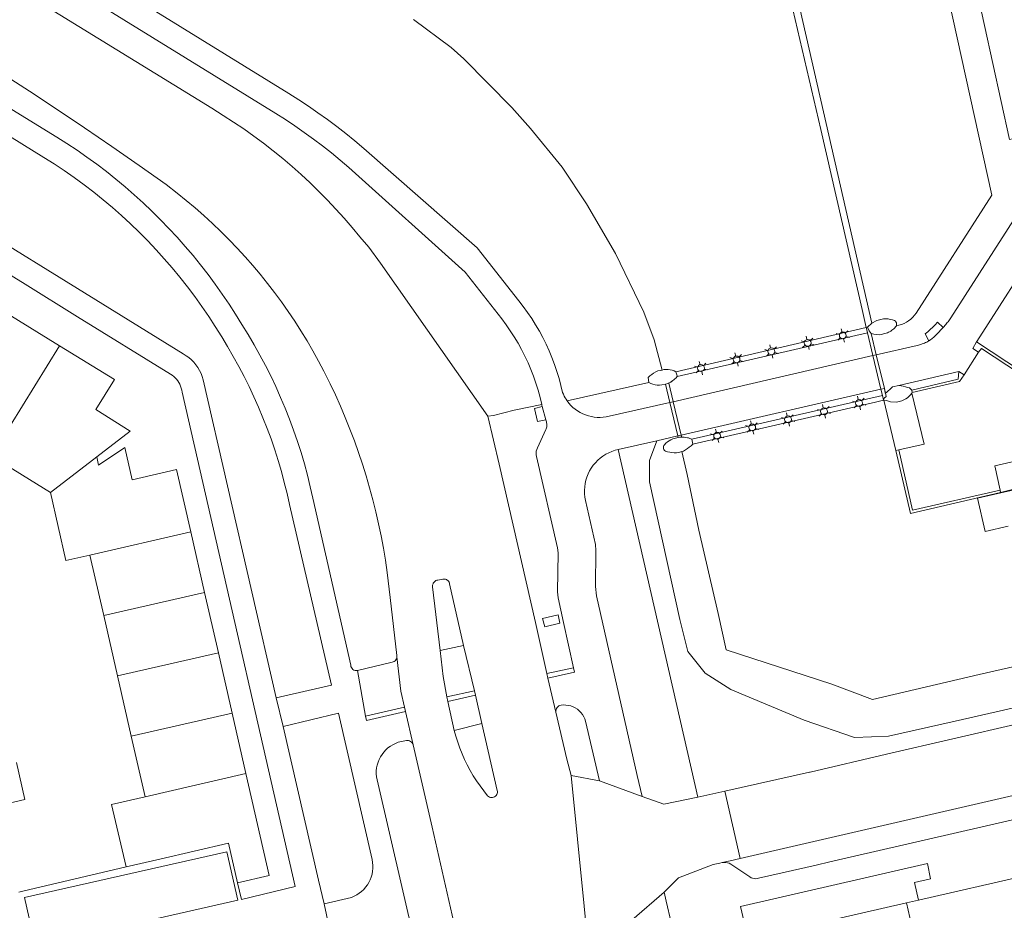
# Model space of a CAD drawing. Header units: metres. Extents: x 89888 to 94270, y 464165 to 468904.
# Tile 282 of 369: x 92715 to 92801, y 467837 to 467914. Entities that reach past the tile are written whole.
import ezdxf

# ---------------------------------------------------------------- set-up
doc = ezdxf.new("R2010")
doc.units = ezdxf.units.M
doc.layers.get('0').update_dxf_attribs({"linetype": 'CONTINUOUS'})
for name, color, linetype, lineweight in [('B_BEBOUWINGSGRENS_0', 251, 'CONTINUOUS', 13), ('B_TUSSENMUUR_0', 251, 'CONTINUOUS', 13), ('K_KUNSTWERKGRENS_0', 251, 'CONTINUOUS', 13), ('K_KUNSTWERKGRENS_1', 251, 'CONTINUOUS', 13), ('K_STEIGER_1', 251, 'CONTINUOUS', 13), ('Q_LICHTMAST_1', 251, 'CONTINUOUS', 13), ('T_CULTUURGRENS_0', 251, 'CONTINUOUS', 13), ('T_MUUR_30CM_LIJN_0', 251, 'CONTINUOUS', 13), ('V_WEGGRENS_0', 251, 'CONTINUOUS', 13), ('V_WEGGRENS_1', 251, 'CONTINUOUS', 13), ('W_KADEMUUR_30CM_LIJN_0', 251, 'CONTINUOUS', 13), ('W_WALBESCHERMING_LIJN_0', 251, 'CONTINUOUS', 13), ('W_WATERGRENS_0', 251, 'CONTINUOUS', 13)]:
    doc.layers.add(name, color=color, linetype=linetype, lineweight=lineweight)

# ---------------------------------------------------------------- blocks, each defined once
blk = doc.blocks.new('Q_LICHTMAST')
for points in [[(-0.26, 0.15), (-0.52, 0.3)], [(0, 0.3), (0, 0.6)], [(0.26, 0.15), (0.52, 0.3)], [(-0.26, -0.15), (-0.52, -0.3)], [(0, -0.3), (0, -0.6)], [(0.26, -0.15), (0.52, -0.3)]]:
    blk.add_lwpolyline(points)
blk.add_circle((0, 0), 0.3)

msp = doc.modelspace()

# ---------------------------------------------------------------- linework, layer by layer
at = {"layer": 'B_BEBOUWINGSGRENS_0'}
for p, q in [((92713.791, 467888.896), (92718.365, 467886.075)), ((92721.605, 467876.403), (92721.764, 467875.676)), ((92729.795, 467869.858), (92730.999, 467864.591)), ((92722.207, 467862.58), (92721.002, 467867.847)), ((92730.999, 467864.591), (92732.204, 467859.323)), ((92723.412, 467857.312), (92722.207, 467862.58)), ((92732.204, 467859.323), (92733.404, 467854.075)), ((92724.612, 467852.064), (92723.412, 467857.312)), ((92733.404, 467854.075), (92734.609, 467848.808)), ((92725.817, 467846.797), (92724.612, 467852.064)), ((92793.227, 467837.779), (92802.61, 467839.93)), ((92792.181, 467837.539), (92793.227, 467837.779))]:
    msp.add_line(p, q, dxfattribs=at)
for points in [[(92718.365, 467886.075), (92723.14, 467883.13), (92721.529, 467880.521)], [(92721.529, 467880.521), (92724.529, 467878.656), (92721.605, 467876.403)], [(92717.56, 467873.287), (92712.442, 467876.471), (92712.931, 467877.364)], [(92721.764, 467875.676), (92724.038, 467877.223), (92724.684, 467874.411), (92728.55, 467875.3), (92729.795, 467869.858)], [(92721.002, 467867.847), (92718.913, 467867.369), (92717.56, 467873.287)], [(92714.6, 467849.783), (92715.343, 467846.538), (92713.06, 467846.015)], [(92734.609, 467848.808), (92736.64, 467839.93), (92733.86, 467839.29)], [(92724.169, 467840.676), (92722.896, 467846.113), (92725.817, 467846.797)], [(92733.86, 467839.29), (92733.09, 467842.75), (92727.09, 467841.36), (92724.169, 467840.676)], [(92782.465, 467829.32), (92781.15, 467835.01), (92792.181, 467837.539)]]:
    msp.add_lwpolyline(points, dxfattribs=at)
at = {"layer": 'B_TUSSENMUUR_0'}
for p, q in [((92721.605, 467876.403), (92717.56, 467873.287)), ((92729.795, 467869.858), (92721.002, 467867.847)), ((92730.999, 467864.591), (92722.207, 467862.58)), ((92732.204, 467859.323), (92723.412, 467857.312)), ((92733.404, 467854.075), (92724.612, 467852.064)), ((92725.817, 467846.797), (92734.609, 467848.808)), ((92792.181, 467837.539), (92793.49, 467831.86))]:
    msp.add_line(p, q, dxfattribs=at)
msp.add_lwpolyline([(92718.365, 467886.075), (92714.064, 467879.101), (92712.976, 467877.336), (92712.931, 467877.364)], dxfattribs=at)
at = {"layer": 'K_KUNSTWERKGRENS_0'}
for p, q in [((92788.776, 467887.713), (92789.151, 467888.061)), ((92788.665, 467887.687), (92788.776, 467887.713)), ((92788.665, 467887.687), (92788.743, 467887.362)), ((92788.779, 467887.212), (92788.743, 467887.362)), ((92789.543, 467885.293), (92790.242, 467882.355)), ((92789.949, 467882.289), (92789.251, 467885.226)), ((92772.079, 467883.818), (92772.18, 467883.466)), ((92771.452, 467882.838), (92771.449, 467882.836)), ((92771.564, 467882.891), (92771.452, 467882.838)), ((92771.793, 467883.027), (92771.629, 467882.924)), ((92771.997, 467883.198), (92771.936, 467883.139)), ((92772.18, 467883.466), (92772.194, 467883.418)), ((92790.077, 467881.751), (92789.949, 467882.289)), ((92790.242, 467882.355), (92790.319, 467881.996)), ((92790.331, 467881.94), (92790.331, 467881.94)), ((92792.645, 467882.224), (92792.679, 467882.011)), ((92792.679, 467882.011), (92792.647, 467881.963)), ((92790.077, 467881.751), (92790.171, 467881.355)), ((92790.211, 467881.347), (92790.171, 467881.355)), ((92772.25, 467878.228), (92772.284, 467878.085)), ((92772.542, 467878.295), (92772.582, 467878.127)), ((92773.458, 467877.932), (92773.55, 467877.507))]:
    msp.add_line(p, q, dxfattribs=at)
for points in [[(92789.151, 467888.061), (92789.575, 467888.282), (92790.179, 467888.429), (92790.373, 467888.432), (92790.566, 467888.417), (92790.758, 467888.385), (92790.945, 467888.336), (92791.128, 467888.27), (92791.2, 467888.22), (92791.257, 467888.155), (92791.296, 467888.077), (92791.315, 467887.992), (92791.312, 467887.905), (92791.287, 467887.821)], [(92789.251, 467885.226), (92789.251, 467885.226), (92788.779, 467887.212)], [(92791.287, 467887.821), (92791.218, 467887.733), (92791.144, 467887.649), (92791.065, 467887.571), (92790.981, 467887.497), (92790.893, 467887.429), (92790.801, 467887.367), (92790.705, 467887.311), (92790.606, 467887.261), (92790.504, 467887.217), (92790.4, 467887.179), (92789.846, 467887.049), (92789.321, 467887.088), (92789.1, 467887.158)], [(92769.727, 467882.895), (92769.666, 467883.312), (92769.813, 467883.454), (92769.97, 467883.585), (92770.138, 467883.702), (92770.315, 467883.805), (92770.499, 467883.893), (92770.695, 467883.934), (92770.865, 467883.971)], [(92770.865, 467883.971), (92771.028, 467884.005), (92771.208, 467884.018), (92771.388, 467884.013), (92771.567, 467883.99), (92771.743, 467883.95), (92771.914, 467883.892), (92772.079, 467883.818)], [(92771.161, 467882.751), (92770.837, 467882.683), (92770.646, 467882.661), (92770.453, 467882.663), (92770.263, 467882.688), (92770.076, 467882.735), (92769.897, 467882.805), (92769.727, 467882.895)], [(92771.449, 467882.836), (92771.84, 467881.214), (92771.841, 467881.211)], [(92771.629, 467882.924), (92771.621, 467882.919), (92771.564, 467882.891)], [(92771.936, 467883.139), (92771.934, 467883.138), (92771.793, 467883.027)], [(92772.194, 467883.418), (92772.072, 467883.271), (92771.997, 467883.198)], [(92792.647, 467881.963), (92792.532, 467881.815), (92792.403, 467881.68), (92792.261, 467881.558), (92792.108, 467881.451), (92791.944, 467881.36), (92791.772, 467881.286), (92791.289, 467881.178), (92790.788, 467881.212), (92790.426, 467881.306), (92790.211, 467881.347)], [(92790.319, 467881.996), (92790.331, 467881.94), (92790.331, 467881.94)], [(92790.331, 467881.94), (92790.46, 467882.05), (92790.587, 467882.163), (92790.712, 467882.278), (92790.834, 467882.395), (92790.954, 467882.515), (92791.507, 467882.629)], [(92791.507, 467882.629), (92791.697, 467882.594), (92791.887, 467882.554), (92792.075, 467882.51), (92792.262, 467882.461), (92792.448, 467882.408), (92792.645, 467882.224)], [(92771.841, 467881.211), (92772.541, 467878.299), (92772.542, 467878.295)], [(92772.587, 467876.861), (92772.407, 467876.823), (92772.117, 467876.761), (92771.921, 467876.758), (92771.726, 467876.772), (92771.533, 467876.801), (92771.343, 467876.846), (92771.157, 467876.907), (92771.086, 467876.964), (92771.032, 467877.036), (92770.996, 467877.119), (92770.982, 467877.208), (92770.989, 467877.298), (92771.019, 467877.384), (92771.068, 467877.46), (92771.199, 467877.586), (92771.339, 467877.7), (92771.489, 467877.802), (92771.647, 467877.892), (92771.812, 467877.967), (92772.284, 467878.085)], [(92772.582, 467878.127), (92772.763, 467878.123), (92772.8, 467878.118)], [(92772.8, 467878.118), (92772.943, 467878.101), (92773.08, 467878.071)], [(92773.08, 467878.071), (92773.12, 467878.062), (92773.162, 467878.048)], [(92773.162, 467878.048), (92773.292, 467878.005), (92773.458, 467877.932)], [(92773.55, 467877.507), (92773.396, 467877.372), (92773.237, 467877.243), (92773.073, 467877.12), (92772.905, 467877.003), (92772.732, 467876.892), (92772.587, 467876.861)]]:
    msp.add_lwpolyline(points, dxfattribs=at)
at = {"layer": 'K_KUNSTWERKGRENS_1'}
for p, q in [((92788.665, 467887.687), (92772.079, 467883.818)), ((92789.543, 467885.293), (92789.1, 467887.158)), ((92771.291, 467882.778), (92771.161, 467882.751)), ((92771.544, 467881.143), (92771.161, 467882.751)), ((92771.449, 467882.836), (92771.291, 467882.778)), ((92790.331, 467881.94), (92790.242, 467882.355)), ((92790.392, 467881.659), (92790.331, 467881.94)), ((92772.25, 467878.228), (92771.544, 467881.143)), ((92772.284, 467878.085), (92772.398, 467878.113)), ((92772.398, 467878.113), (92772.581, 467878.127)), ((92772.581, 467878.127), (92772.582, 467878.127))]:
    msp.add_line(p, q, dxfattribs=at)
for points in [[(92789.1, 467887.158), (92788.921, 467887.395), (92788.776, 467887.713)], [(92773.55, 467877.507), (92789.474, 467881.178), (92790.171, 467881.355)], [(92790.171, 467881.355), (92790.216, 467881.511), (92790.392, 467881.659)]]:
    msp.add_lwpolyline(points, dxfattribs=at)
at = {"layer": 'K_STEIGER_1'}
msp.add_line((92804.2, 467874.137), (92800.382, 467873.267), dxfattribs=at)
msp.add_lwpolyline([(92800.382, 467873.267), (92798.354, 467872.805), (92799.035, 467869.905), (92801.045, 467870.372)], dxfattribs=at)
at = {"layer": 'T_CULTUURGRENS_0'}
msp.add_lwpolyline([(92993.659, 467829.829), (92957.074, 467854.543), (92940.768, 467866.025), (92934.786, 467869.984), (92928.091, 467873.357), (92921.627, 467875.694), (92914.959, 467877.073), (92908.02, 467877.621), (92902.116, 467877.465), (92897.812, 467876.679), (92881.894, 467872.992), (92845.474, 467864.543), (92823.45, 467859.53), (92796.407, 467853.383), (92790.612, 467852.062), (92787.628, 467851.951), (92783.246, 467853.453), (92776.863, 467856.145), (92774.618, 467857.571), (92773.129, 467859.444), (92772.41, 467862.244), (92769.785, 467874.235), (92769.779, 467876.087), (92770.403, 467877.801)], dxfattribs=at)
at = {"layer": 'T_MUUR_30CM_LIJN_0'}
for points in [[(92798.276, 467886.423), (92802.197, 467883.838), (92802.68, 467881.722)], [(92802.68, 467881.722), (92802.066, 467881.557), (92801.894, 467882.213), (92802.295, 467882.322), (92802.009, 467883.66), (92798.71, 467885.848), (92798.46, 467885.519)], [(92791.501, 467877.006), (92793.708, 467877.523), (92792.647, 467881.963)], [(92800.329, 467873.499), (92792.691, 467871.771), (92791.501, 467877.006)], [(92803.678, 467876.48), (92799.858, 467875.62), (92800.329, 467873.499)]]:
    msp.add_lwpolyline(points, dxfattribs=at)
at = {"layer": 'V_WEGGRENS_0'}
for p, q in [((92789.151, 467888.061), (92780.672, 467925.076)), ((92794.329, 467923.218), (92799.601, 467899.196)), ((92755.685, 467879.939), (92746.339, 467893.271)), ((92798.46, 467885.519), (92797.2, 467883.537)), ((92796.723, 467883.844), (92791.507, 467882.629)), ((92796.723, 467883.844), (92797.2, 467883.537)), ((92769.727, 467882.895), (92762.598, 467881.281)), ((92796.802, 467882.956), (92792.679, 467882.011)), ((92797.2, 467883.537), (92796.802, 467882.956)), ((92760.431, 467880.799), (92760.739, 467879.616)), ((92767.058, 467877.045), (92770.403, 467877.801)), ((92770.403, 467877.801), (92772.25, 467878.228)), ((92774, 467846.755), (92767.058, 467877.045)), ((92791.244, 467876.945), (92791.501, 467877.006)), ((92800.329, 467873.499), (92800.372, 467873.313)), ((92761.821, 467862.648), (92761.972, 467861.905)), ((92760.839, 467857.525), (92759.837, 467861.97)), ((92761.972, 467861.905), (92760.643, 467861.592)), ((92762.273, 467861.976), (92763.15, 467858.036)), ((92751.524, 467859.526), (92753.579, 467859.977)), ((92754.51, 467856.026), (92753.579, 467859.977)), ((92763.15, 467858.036), (92760.839, 467857.525)), ((92763.236, 467857.645), (92763.15, 467858.036)), ((92744.325, 467857.795), (92745.034, 467853.824)), ((92760.839, 467857.525), (92760.927, 467857.134)), ((92760.927, 467857.134), (92763.236, 467857.645)), ((92761.625, 467854.163), (92760.927, 467857.134)), ((92737.842, 467852.924), (92737.234, 467855.401)), ((92754.51, 467856.026), (92752.117, 467855.496)), ((92752.117, 467855.496), (92752.19, 467855.103)), ((92752.19, 467855.103), (92754.6, 467855.637)), ((92754.6, 467855.637), (92754.51, 467856.026)), ((92755.166, 467853.181), (92754.6, 467855.637)), ((92748.423, 467854.608), (92745.034, 467853.824)), ((92748.512, 467854.218), (92748.423, 467854.608)), ((92752.19, 467855.103), (92752.755, 467852.572)), ((92749.18, 467851.302), (92748.512, 467854.218)), ((92740.938, 467839.525), (92737.842, 467852.924)), ((92755.166, 467853.181), (92752.755, 467852.572)), ((92777.674, 467841.413), (92820.681, 467851.34)), ((92762.939, 467848.636), (92765.408, 467848.177)), ((92769.129, 467846.807), (92765.408, 467848.177)), ((92776.344, 467847.268), (92774, 467846.755)), ((92777.674, 467841.413), (92776.344, 467847.268)), ((92732.93, 467841.978), (92715.302, 467838.01)), ((92733.892, 467837.768), (92732.93, 467841.978)), ((92724.169, 467840.676), (92715.175, 467838.571)), ((92734.208, 467837.844), (92733.86, 467839.29)), ((92738.89, 467838.969), (92734.208, 467837.844)), ((92741.415, 467837.459), (92740.938, 467839.525)), ((92715.175, 467838.571), (92714.822, 467838.488)), ((92742.095, 467834.378), (92741.415, 467837.459)), ((92791.671, 467776.495), (92777.715, 467837.227))]:
    msp.add_line(p, q, dxfattribs=at)
for points in [[(92802.968, 467904.465), (92801.143, 467904.061), (92795.343, 467930.562), (92791.095, 467949.565), (92785.442, 467975.134), (92786.282, 467976.4)], [(92762.598, 467881.281), (92762.505, 467881.418), (92762.418, 467881.559), (92762.339, 467881.705), (92762.267, 467881.854), (92762.202, 467882.006), (92762.057, 467882.628), (92761.892, 467883.244), (92761.706, 467883.855), (92761.5, 467884.459), (92761.274, 467885.056), (92761.028, 467885.645), (92760.763, 467886.225), (92760.478, 467886.797), (92760.175, 467887.358), (92759.853, 467887.909), (92759.512, 467888.449), (92759.154, 467888.978), (92758.779, 467889.494), (92758.386, 467889.997), (92754.765, 467894.609), (92744.883, 467903.279), (92744.108, 467903.933), (92743.321, 467904.571), (92742.521, 467905.193), (92741.709, 467905.799), (92740.885, 467906.389), (92740.049, 467906.963), (92739.203, 467907.52), (92738.345, 467908.06), (92633.38, 467972.761)], [(92632.584, 467970.789), (92737.21, 467906.313), (92738.045, 467905.783), (92738.87, 467905.237), (92739.684, 467904.675), (92740.486, 467904.096), (92741.277, 467903.502), (92742.055, 467902.892), (92742.822, 467902.267), (92743.576, 467901.627), (92753.724, 467892.508), (92756.894, 467888.43), (92757.276, 467887.918), (92757.641, 467887.394), (92757.988, 467886.857), (92758.317, 467886.309), (92758.626, 467885.75), (92758.917, 467885.181), (92759.187, 467884.603), (92759.438, 467884.015), (92759.669, 467883.42), (92759.88, 467882.817), (92760.07, 467882.207), (92760.239, 467881.59), (92760.387, 467880.969)], [(92744.325, 467857.795), (92744.221, 467857.783), (92744.116, 467857.795), (92744.017, 467857.828), (92743.927, 467857.883), (92743.852, 467857.955), (92743.794, 467858.042), (92743.756, 467858.14), (92743.74, 467858.244), (92740.43, 467872.797), (92740.208, 467873.8), (92739.964, 467874.797), (92739.697, 467875.789), (92739.408, 467876.774), (92739.096, 467877.752), (92738.763, 467878.723), (92738.407, 467879.687), (92738.03, 467880.642), (92737.631, 467881.588), (92737.211, 467882.525), (92736.77, 467883.452), (92736.308, 467884.369), (92735.825, 467885.275), (92735.322, 467886.17), (92734.798, 467887.054), (92734.255, 467887.925), (92733.703, 467888.823), (92733.132, 467889.709), (92732.542, 467890.582), (92731.932, 467891.442), (92731.305, 467892.288), (92730.659, 467893.121), (92729.995, 467893.94), (92729.313, 467894.744), (92728.615, 467895.532), (92727.899, 467896.306), (92727.166, 467897.064), (92726.417, 467897.805), (92725.653, 467898.531), (92724.872, 467899.239), (92724.077, 467899.931), (92723.267, 467900.604), (92722.442, 467901.261), (92721.603, 467901.899), (92720.75, 467902.518), (92719.885, 467903.119), (92719.006, 467903.701), (92718.115, 467904.264), (92634.069, 467955.949)], [(92798.276, 467886.423), (92798.296, 467886.459), (92820.967, 467921.792), (92827.285, 467931.69), (92830.205, 467936.264)], [(92825.751, 467934.825), (92796.041, 467888.53), (92795.98, 467888.442), (92795.918, 467888.355), (92795.855, 467888.268), (92795.791, 467888.182), (92795.726, 467888.097), (92795.66, 467888.012), (92795.592, 467887.929), (92795.523, 467887.847), (92795.453, 467887.766), (92795.381, 467887.686)], [(92746.339, 467893.271), (92745.321, 467894.66), (92744.539, 467895.579), (92743.86, 467896.4), (92743.163, 467897.207), (92742.448, 467897.998), (92741.716, 467898.773), (92740.967, 467899.531), (92740.202, 467900.273), (92739.42, 467900.998), (92738.623, 467901.706), (92737.811, 467902.396), (92736.983, 467903.067), (92736.141, 467903.721), (92735.285, 467904.356), (92734.415, 467904.972), (92733.531, 467905.568), (92732.635, 467906.145), (92731.621, 467906.793), (92715.086, 467916.986)], [(92713.306, 467909.841), (92715.73, 467908.27), (92718.141, 467906.681), (92720.539, 467905.071), (92722.924, 467903.443), (92725.296, 467901.795), (92727.655, 467900.129), (92728.617, 467899.373), (92729.407, 467898.739), (92730.184, 467898.088), (92730.946, 467897.421), (92731.693, 467896.737), (92732.426, 467896.037), (92733.143, 467895.321), (92733.844, 467894.59), (92734.53, 467893.845), (92735.199, 467893.084), (92735.852, 467892.309), (92736.488, 467891.52), (92737.106, 467890.718), (92737.707, 467889.902), (92738.291, 467889.074), (92738.856, 467888.233), (92739.403, 467887.38), (92739.931, 467886.516), (92740.44, 467885.64), (92740.931, 467884.754), (92741.402, 467883.857), (92741.942, 467882.769), (92742.403, 467881.795), (92742.845, 467880.811), (92743.267, 467879.82), (92743.67, 467878.82), (92744.053, 467877.812), (92744.416, 467876.797), (92744.759, 467875.775), (92745.082, 467874.747), (92745.385, 467873.712), (92745.667, 467872.672), (92745.929, 467871.626), (92746.17, 467870.576), (92746.39, 467869.521), (92746.59, 467868.461), (92746.768, 467867.398), (92746.926, 467866.332), (92747.18, 467864.143)], [(92707.136, 467908.571), (92716.998, 467902.5), (92717.893, 467901.934), (92718.775, 467901.348), (92719.643, 467900.743), (92720.497, 467900.118), (92721.337, 467899.473), (92722.162, 467898.81), (92722.972, 467898.128), (92723.766, 467897.428), (92724.545, 467896.71), (92725.306, 467895.975), (92726.051, 467895.223), (92726.779, 467894.454), (92727.489, 467893.669), (92728.181, 467892.867), (92728.855, 467892.051), (92729.51, 467891.219), (92730.146, 467890.373), (92730.762, 467889.512), (92731.359, 467888.638), (92731.936, 467887.75), (92732.493, 467886.85), (92733.009, 467886.006), (92733.506, 467885.15), (92733.984, 467884.284), (92734.444, 467883.408), (92734.884, 467882.522), (92735.305, 467881.627), (92735.706, 467880.722), (92736.088, 467879.809), (92736.449, 467878.888), (92736.791, 467877.96), (92737.112, 467877.024), (92737.412, 467876.081), (92737.692, 467875.132), (92737.951, 467874.177), (92738.19, 467873.217), (92738.407, 467872.252), (92742.052, 467856.505), (92737.234, 467855.401)], [(92730.244, 467884.425), (92730.055, 467884.649), (92729.848, 467884.857), (92729.625, 467885.047), (92729.388, 467885.218), (92729.137, 467885.37), (92702.707, 467901.708), (92701.41, 467902.485)], [(92701.401, 467899.981), (92706.174, 467897.102), (92710.774, 467894.265), (92715.358, 467891.437), (92719.932, 467888.615), (92728.03, 467883.62), (92728.175, 467883.521), (92728.311, 467883.412), (92728.439, 467883.292), (92728.556, 467883.162), (92728.663, 467883.023)], [(92799.601, 467899.196), (92793.016, 467888.928), (92792.875, 467888.741), (92792.718, 467888.567), (92792.546, 467888.408), (92792.361, 467888.265), (92792.163, 467888.139), (92791.956, 467888.03), (92791.739, 467887.941), (92791.516, 467887.871), (92791.287, 467887.821)], [(92794.13, 467886.519), (92793.802, 467887.119), (92794.026, 467887.309), (92794.244, 467887.505), (92794.458, 467887.706), (92794.666, 467887.913), (92794.869, 467888.125), (92795.381, 467887.686)], [(92795.381, 467887.686), (92795.265, 467887.56), (92795.148, 467887.434), (92795.031, 467887.309), (92794.913, 467887.185), (92794.795, 467887.061), (92794.673, 467886.94), (92794.545, 467886.825), (92794.412, 467886.716), (92794.273, 467886.614), (92794.13, 467886.519)], [(92794.13, 467886.519), (92794.035, 467886.462), (92793.937, 467886.409), (92793.838, 467886.36), (92793.736, 467886.315), (92793.633, 467886.274), (92793.528, 467886.237), (92793.423, 467886.202), (92793.316, 467886.17), (92793.209, 467886.141), (92793.101, 467886.114), (92789.543, 467885.293)], [(92798.46, 467885.519), (92797.949, 467885.846), (92798.276, 467886.423)], [(92737.234, 467855.401), (92730.886, 467883.118), (92730.801, 467883.399), (92730.694, 467883.671), (92730.565, 467883.935), (92730.414, 467884.186), (92730.244, 467884.425)], [(92792.645, 467882.224), (92796.679, 467883.177), (92796.723, 467883.844)], [(92728.663, 467883.023), (92728.759, 467882.877), (92728.843, 467882.723), (92728.914, 467882.563), (92728.973, 467882.398), (92729.018, 467882.229), (92729.059, 467882.05), (92730.38, 467876.2), (92738.89, 467838.969)], [(92763.73, 467880.272), (92763.512, 467880.404), (92763.304, 467880.551), (92763.108, 467880.714), (92762.924, 467880.89), (92762.754, 467881.079), (92762.598, 467881.281)], [(92763.73, 467880.272), (92763.964, 467880.154), (92764.205, 467880.055), (92764.454, 467879.974), (92764.708, 467879.912), (92764.966, 467879.869), (92765.227, 467879.847), (92765.488, 467879.844), (92765.749, 467879.86), (92766.008, 467879.897), (92771.544, 467881.143)], [(92760.387, 467880.969), (92757.982, 467880.477), (92756.166, 467880.017), (92755.685, 467879.939)], [(92760.739, 467879.616), (92760.015, 467879.478), (92759.745, 467880.621), (92760.431, 467880.799)], [(92760.387, 467880.969), (92760.402, 467880.911), (92760.431, 467880.799)], [(92759.837, 467861.97), (92756.666, 467875.777), (92755.685, 467879.939)], [(92760.739, 467879.616), (92760.77, 467879.535), (92760.794, 467879.452), (92760.812, 467879.368), (92760.824, 467879.282), (92760.829, 467879.196)], [(92760.829, 467879.196), (92760.827, 467879.11), (92760.819, 467879.024), (92760.804, 467878.938), (92760.782, 467878.855), (92760.754, 467878.773), (92760.01, 467877.194), (92759.948, 467877.05), (92759.907, 467876.898), (92759.89, 467876.742), (92759.896, 467876.585), (92759.925, 467876.431), (92761.762, 467868.482), (92761.803, 467868.042), (92761.758, 467864.655), (92761.804, 467864.11), (92762.273, 467861.976)], [(92767.058, 467877.045), (92766.773, 467876.974), (92766.495, 467876.88), (92766.226, 467876.765), (92765.966, 467876.629), (92765.718, 467876.473), (92765.483, 467876.298), (92765.262, 467876.104), (92765.058, 467875.894), (92764.87, 467875.668), (92764.702, 467875.428), (92764.552, 467875.176), (92764.424, 467874.912), (92764.316, 467874.639), (92764.231, 467874.359), (92764.168, 467874.072), (92764.127, 467873.782), (92764.11, 467873.489), (92764.116, 467873.195), (92764.146, 467872.904), (92764.198, 467872.615), (92765.077, 467868.782), (92765.09, 467868.242), (92765.058, 467865.117), (92765.145, 467864.29), (92768.702, 467848.656), (92769.129, 467846.807)], [(92752.141, 467865.671), (92752.072, 467865.71), (92751.997, 467865.737), (92751.92, 467865.752), (92751.841, 467865.755), (92751.762, 467865.745), (92751.314, 467865.67), (92751.236, 467865.649), (92751.162, 467865.617), (92751.093, 467865.574), (92751.032, 467865.522), (92750.979, 467865.461)], [(92753.579, 467859.977), (92752.356, 467865.35), (92752.335, 467865.426), (92752.302, 467865.498), (92752.258, 467865.564), (92752.204, 467865.622), (92752.141, 467865.671)], [(92750.979, 467865.461), (92750.936, 467865.395), (92750.909, 467865.336), (92750.888, 467865.274), (92750.875, 467865.211), (92750.87, 467865.146), (92750.872, 467865.081), (92751.524, 467859.526)], [(92747.18, 467864.143), (92747.755, 467859.102), (92747.768, 467858.991)], [(92760.643, 467861.592), (92760.46, 467862.331), (92761.821, 467862.648)], [(92747.768, 467858.991), (92747.758, 467858.893), (92747.727, 467858.799), (92747.679, 467858.714), (92747.614, 467858.64), (92747.535, 467858.581), (92747.446, 467858.539), (92747.35, 467858.516), (92744.325, 467857.795)], [(92748.423, 467854.608), (92748.104, 467856.001), (92747.768, 467858.991)], [(92751.524, 467859.526), (92751.788, 467857.271), (92752.117, 467855.496)], [(92819.333, 467857.176), (92790.417, 467850.486), (92783.78, 467848.937), (92783.725, 467848.924), (92776.344, 467847.268)], [(92765.408, 467848.177), (92764.201, 467853.363), (92764.134, 467853.567), (92764.044, 467853.762), (92763.933, 467853.946), (92763.802, 467854.117), (92763.654, 467854.271), (92763.489, 467854.409), (92763.309, 467854.527), (92763.118, 467854.624), (92762.917, 467854.7), (92762.708, 467854.752), (92762.496, 467854.781), (92762.281, 467854.787), (92762.067, 467854.768), (92761.966, 467854.743), (92761.872, 467854.698), (92761.789, 467854.636), (92761.719, 467854.558), (92761.666, 467854.468), (92761.632, 467854.37), (92761.618, 467854.267), (92761.625, 467854.163)], [(92737.842, 467852.924), (92742.679, 467854.061), (92745.598, 467841.311), (92745.643, 467841.059), (92745.666, 467840.804), (92745.665, 467840.548), (92745.641, 467840.293), (92745.594, 467840.041), (92745.525, 467839.795), (92745.434, 467839.556), (92745.321, 467839.326), (92745.188, 467839.107), (92745.036, 467838.901), (92744.866, 467838.71), (92744.679, 467838.535), (92744.478, 467838.377), (92744.262, 467838.238), (92744.036, 467838.12), (92743.799, 467838.022), (92741.415, 467837.459)], [(92745.034, 467853.824), (92745.124, 467853.435), (92748.512, 467854.218)], [(92761.625, 467854.163), (92762.566, 467850.058), (92762.939, 467848.636)], [(92756.272, 467846.779), (92756.35, 467846.832), (92756.417, 467846.899), (92756.47, 467846.977), (92756.507, 467847.064), (92756.527, 467847.156), (92756.529, 467847.25), (92756.513, 467847.343), (92755.166, 467853.181)], [(92752.755, 467852.572), (92752.896, 467852.054), (92753.057, 467851.541), (92753.237, 467851.034), (92753.436, 467850.535), (92753.653, 467850.044), (92753.889, 467849.561), (92754.143, 467849.087), (92754.414, 467848.623), (92754.702, 467848.17), (92755.008, 467847.728), (92755.329, 467847.297), (92755.667, 467846.879), (92755.737, 467846.816), (92755.818, 467846.767), (92755.906, 467846.734), (92755.999, 467846.719), (92756.093, 467846.721), (92756.185, 467846.741), (92756.272, 467846.779)], [(92750.439, 467829.301), (92746.032, 467848.275), (92745.987, 467848.528), (92745.966, 467848.783), (92745.968, 467849.039), (92745.994, 467849.295), (92746.044, 467849.546), (92746.116, 467849.792), (92746.21, 467850.031), (92746.326, 467850.259), (92746.463, 467850.476), (92746.619, 467850.68), (92746.793, 467850.868), (92746.983, 467851.04), (92747.189, 467851.193), (92747.407, 467851.327), (92747.637, 467851.44), (92747.877, 467851.532), (92748.584, 467851.697), (92748.682, 467851.704), (92748.78, 467851.693), (92748.873, 467851.663), (92748.96, 467851.617), (92749.036, 467851.555), (92749.1, 467851.48), (92749.148, 467851.395), (92749.18, 467851.302)], [(92749.18, 467851.302), (92750.825, 467844.137), (92754.906, 467826.264), (92754.947, 467826.047), (92754.979, 467825.91)], [(92762.939, 467848.636), (92764.637, 467831.723), (92764.686, 467831.237)], [(92769.129, 467846.807), (92771.027, 467846.144), (92774, 467846.755)], [(92807.372, 467846.155), (92785.485, 467841.11), (92784.291, 467840.819), (92779.274, 467839.69), (92779.146, 467839.66), (92779.014, 467839.649), (92778.882, 467839.658), (92778.753, 467839.687), (92778.63, 467839.735), (92778.516, 467839.801), (92776.869, 467840.927)], [(92775.332, 467840.892), (92772.303, 467839.716), (92771.052, 467838.486)], [(92776.119, 467841.054), (92775.893, 467841.008), (92775.332, 467840.892)], [(92776.119, 467841.054), (92776.804, 467841.212), (92777.674, 467841.413)], [(92776.869, 467840.927), (92776.729, 467840.992), (92776.581, 467841.039), (92776.428, 467841.064), (92776.273, 467841.07), (92776.119, 467841.054)], [(92777.715, 467837.227), (92793.988, 467840.986), (92794.278, 467839.646), (92792.857, 467839.321), (92793.227, 467837.779)], [(92771.052, 467838.486), (92768.227, 467836.039), (92768.432, 467835.144)], [(92771.052, 467838.486), (92771.233, 467837.704), (92771.657, 467835.828)], [(92715.302, 467838.01), (92716.256, 467833.786), (92733.892, 467837.768)]]:
    msp.add_lwpolyline(points, dxfattribs=at)
at = {"layer": 'V_WEGGRENS_1'}
for p, q in [((92788.779, 467887.212), (92772.194, 467883.418)), ((92788.743, 467887.362), (92788.779, 467887.212)), ((92788.779, 467887.212), (92788.779, 467887.212)), ((92789.543, 467885.293), (92789.251, 467885.226)), ((92790.241, 467882.356), (92789.543, 467885.293)), ((92789.251, 467885.226), (92771.841, 467881.211)), ((92771.161, 467882.751), (92771.548, 467881.143)), ((92771.452, 467882.838), (92771.291, 467882.778)), ((92771.629, 467882.924), (92771.564, 467882.891)), ((92771.936, 467883.139), (92771.793, 467883.027)), ((92789.949, 467882.289), (92772.542, 467878.295)), ((92790.241, 467882.356), (92789.949, 467882.289)), ((92790.319, 467881.996), (92790.241, 467882.356)), ((92790.331, 467881.94), (92790.319, 467881.996)), ((92790.392, 467881.659), (92790.331, 467881.94)), ((92771.841, 467881.211), (92771.548, 467881.143)), ((92771.548, 467881.143), (92772.25, 467878.228)), ((92773.458, 467877.932), (92790.077, 467881.751)), ((92772.542, 467878.295), (92772.25, 467878.228))]:
    msp.add_line(p, q, dxfattribs=at)
for points in [[(92771.564, 467882.891), (92771.467, 467882.843), (92771.452, 467882.838)], [(92771.793, 467883.027), (92771.635, 467882.927), (92771.629, 467882.924)], [(92771.997, 467883.198), (92771.94, 467883.143), (92771.936, 467883.139)], [(92772.194, 467883.418), (92772.074, 467883.274), (92771.997, 467883.198)], [(92772.398, 467878.113), (92772.579, 467878.127), (92772.581, 467878.127)], [(92772.581, 467878.127), (92772.761, 467878.123), (92772.8, 467878.118)], [(92772.8, 467878.118), (92772.942, 467878.102), (92773.08, 467878.071)], [(92773.08, 467878.071), (92773.119, 467878.062), (92773.162, 467878.048)], [(92773.162, 467878.048), (92773.292, 467878.006), (92773.458, 467877.932)]]:
    msp.add_lwpolyline(points, dxfattribs=at)
at = {"layer": 'W_KADEMUUR_30CM_LIJN_0'}
msp.add_lwpolyline([(92640.266, 468011.232), (92643.69, 468002.175), (92655.109, 468002.082), (92658.466, 468000), (92666.433, 467995.049), (92679.769, 467986.965), (92682.304, 467976.658), (92685.771, 467976.449), (92697.406, 467976.052), (92715.926, 467964.569), (92722.344, 467960.81), (92724.767, 467950.334), (92739.427, 467950.077), (92747.655, 467945.119), (92764.994, 467934.532), (92767.636, 467922.655), (92780.652, 467922.86), (92781.439, 467918.902), (92784.694, 467904.94), (92788.296, 467889.242), (92788.665, 467887.687)], dxfattribs=at)
at = {"layer": 'W_WALBESCHERMING_LIJN_0'}
for q in [(92804.183, 467874.215), (92792.527, 467871.478)]:
    msp.add_line((92800.372, 467873.313), q, dxfattribs=at)
for points in [[(92770.865, 467883.971), (92770.179, 467886.599), (92769.276, 467889.006), (92766.815, 467894.113), (92764.277, 467898.435), (92762.161, 467901.649), (92759.418, 467904.999), (92757.788, 467906.852), (92753.581, 467911.077), (92752.497, 467912.07), (92749.204, 467914.518)], [(92774.081, 467870.015), (92775.751, 467862.75), (92776.452, 467859.592), (92785.651, 467856.604), (92789.215, 467855.253), (92798.515, 467857.454), (92803.617, 467858.6)]]:
    msp.add_lwpolyline(points, dxfattribs=at)
at = {"layer": 'W_WATERGRENS_0'}
for p in [(92790.211, 467881.347), (92792.527, 467871.478)]:
    msp.add_line(p, (92791.244, 467876.945), dxfattribs=at)
msp.add_lwpolyline([(92772.587, 467876.861), (92773.063, 467874.878), (92774.081, 467870.015)], dxfattribs=at)

# ---------------------------------------------------------------- block references
at = {"layer": 'Q_LICHTMAST_1'}
for p, rotation in [((92783.562, 467886.336), 13), ((92786.62, 467886.982), 13), ((92780.401, 467885.594), 13), ((92777.358, 467884.891), 14), ((92774.262, 467884.139), 14), ((92784.986, 467880.369), 13), ((92788.042, 467881.095), 13), ((92781.854, 467879.667), 13), ((92778.725, 467878.963), 13), ((92775.669, 467878.237), 13)]:
    msp.add_blockref('Q_LICHTMAST', p, dxfattribs=dict(at, rotation=rotation))

doc.saveas('drawing.dxf')
